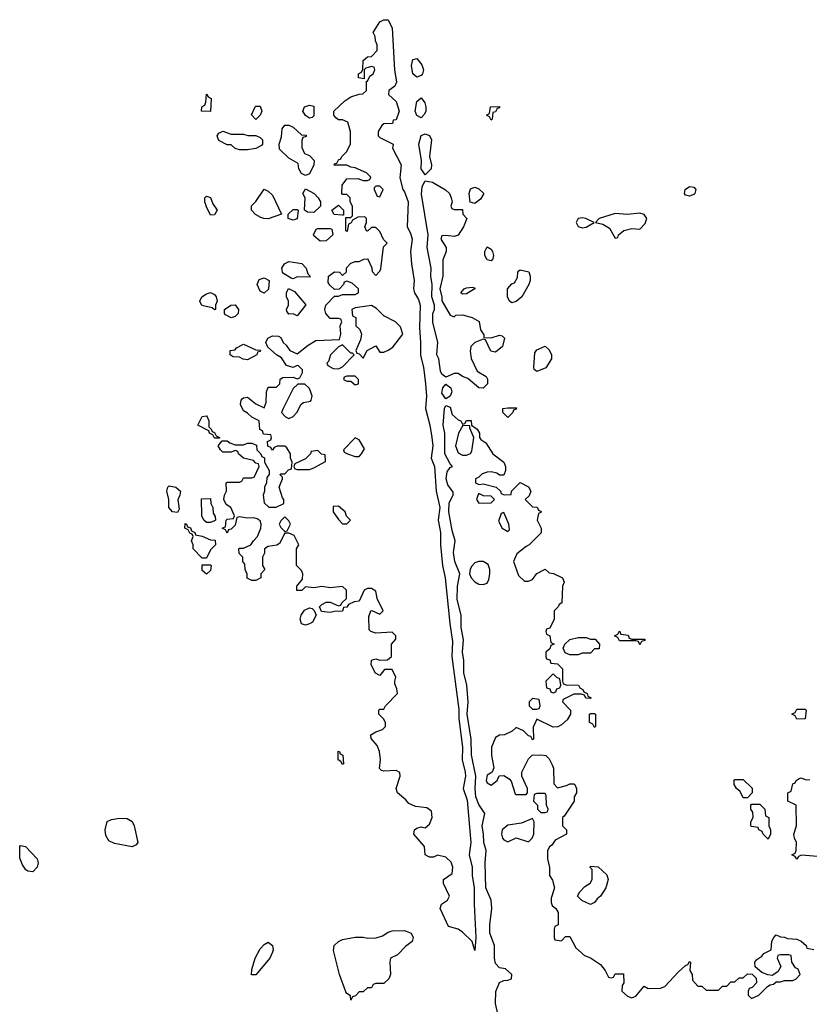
# Model space of a CAD drawing. Header units: inches. Extents: x 2601469 to 2753575, y 449403 to 582909.
# Tile 291 of 350: x 2663366 to 2667190, y 533146 to 537912. Entities that reach past the tile are written whole.
import ezdxf

# ---------------------------------------------------------------- set-up
doc = ezdxf.new("R2010")
doc.units = ezdxf.units.IN
doc.header["$MEASUREMENT"] = 0
doc.layers.add('C6563', color=7, linetype='Continuous')

msp = doc.modelspace()

# ---------------------------------------------------------------- linework, layer by layer
at = {"layer": 'C6563', "color": 4}
for points, elevation in [([(2665570, 533406), (2665558, 533450), (2665510, 533495.3), (2665490, 533509), (2665443.2, 533523.2), (2665402, 533610), (2665408.7, 533630), (2665438, 533650), (2665448, 533670), (2665418, 533730), (2665418, 533750), (2665460.4, 533779.6), (2665464, 533810), (2665454.8, 533834.8), (2665430, 533859), (2665390, 533868), (2665370, 533858), (2665350, 533858), (2665328.9, 533868.9), (2665326, 533910), (2665275.3, 533970), (2665278, 533990), (2665290, 533998), (2665310, 534004.7), (2665330, 534001), (2665350, 534018), (2665364, 534050), (2665360.4, 534080.4), (2665337.2, 534097.2), (2665283.1, 534103.1), (2665250, 534118), (2665236.5, 534136.5), (2665195.3, 534170), (2665188.7, 534190), (2665208, 534250), (2665207.3, 534267.3), (2665190, 534278), (2665130, 534275.3), (2665118, 534278), (2665108, 534288), (2665114, 534330), (2665108.7, 534370), (2665098, 534398), (2665068, 534432), (2665066, 534450), (2665090, 534464.7), (2665123.1, 534476.9), (2665138, 534490), (2665138, 534510), (2665128.4, 534528.4), (2665106, 534550), (2665106, 534570), (2665110, 534574), (2665130, 534574), (2665138, 534590), (2665195.3, 534650), (2665193.2, 534673.2), (2665183.1, 534696.9), (2665182, 534710), (2665188, 534730), (2665170, 534766), (2665132.7, 534767.3), (2665110, 534738), (2665088.9, 534748.9), (2665068, 534790), (2665070, 534812), (2665090, 534818), (2665110, 534812), (2665147.3, 534812.7), (2665166, 534830), (2665166, 534890), (2665187.3, 534912.7), (2665188, 534930), (2665170, 534948), (2665090, 534942), (2665066, 534950), (2665058, 534958), (2665056.4, 535023.6), (2665066, 535050), (2665071.6, 535051.6), (2665110, 535034), (2665126, 535050), (2665098, 535110), (2665090, 535146), (2665070, 535158), (2665050, 535158), (2665034, 535150), (2665010, 535098), (2664985.4, 535094.6), (2664958, 535082), (2664950, 535068), (2664934, 535066), (2664930, 535048.7), (2664890, 535048), (2664870, 535042), (2664828, 535048), (2664818, 535070), (2664830, 535082), (2664850, 535092), (2664870, 535092), (2664910, 535074), (2664922, 535078), (2664926, 535090), (2664948, 535110), (2664948, 535150), (2664930, 535168), (2664870, 535162), (2664830, 535168.7), (2664790, 535162), (2664750, 535166), (2664731.6, 535148.4), (2664708.9, 535148.9), (2664708, 535170), (2664736.4, 535203.6), (2664738, 535230), (2664730, 535246), (2664706, 535270), (2664706, 535350), (2664718, 535370), (2664694.6, 535414.6), (2664670, 535426), (2664650, 535426), (2664623.6, 535376.4), (2664611.6, 535368.4), (2664570, 535362), (2664552, 535350), (2664552, 535330), (2664542, 535310), (2664542, 535270), (2664554, 535250), (2664534, 535230), (2664534, 535210), (2664510, 535198), (2664490, 535198), (2664468.4, 535208.4), (2664467.3, 535227.3), (2664458, 535250), (2664456.4, 535276.4), (2664446, 535290), (2664446, 535310), (2664428.4, 535328.4), (2664428, 535350), (2664430, 535354), (2664450, 535354), (2664486, 535370), (2664498, 535390), (2664518, 535410), (2664534, 535450), (2664535.3, 535470), (2664530, 535486), (2664516.4, 535496.4), (2664500.4, 535500.4), (2664470, 535499), (2664430, 535506), (2664418, 535502), (2664410, 535466), (2664390, 535446), (2664378, 535442), (2664370, 535426), (2664362, 535442), (2664346, 535450), (2664362, 535458), (2664366, 535490), (2664370, 535494), (2664402, 535498), (2664406, 535510), (2664388, 535550), (2664365.2, 535565.2), (2664355.3, 535590), (2664358, 535610), (2664368, 535630), (2664366, 535670), (2664370, 535674), (2664430, 535674), (2664442, 535678), (2664450, 535694), (2664490, 535694), (2664502, 535698), (2664526, 535750), (2664522, 535762), (2664510, 535766), (2664498, 535778), (2664449.1, 535789.1), (2664426, 535810), (2664422, 535822), (2664410, 535826), (2664390, 535818), (2664350, 535818), (2664338, 535830), (2664328, 535850), (2664346, 535874), (2664370, 535874), (2664383.6, 535863.6), (2664410, 535854), (2664450, 535854), (2664470, 535862), (2664490, 535862), (2664512.7, 535852.7), (2664514, 535830), (2664532.7, 535812.7), (2664538, 535798), (2664551.6, 535791.6), (2664552, 535770), (2664574, 535730), (2664574, 535710), (2664563.6, 535696.4), (2664562, 535670), (2664552, 535650), (2664552, 535630), (2664544.7, 535610), (2664550, 535574), (2664572.7, 535552.7), (2664607.3, 535552.7), (2664646, 535570), (2664646, 535590), (2664638, 535598), (2664622, 535650), (2664638, 535690), (2664638, 535698), (2664626, 535710), (2664630, 535714), (2664650, 535714), (2664667.3, 535732.7), (2664682, 535738), (2664686, 535770), (2664678, 535790), (2664678, 535810), (2664660.4, 535840.4), (2664650, 535848), (2664612.7, 535847.3), (2664598, 535842), (2664590, 535828), (2664582, 535842), (2664567.3, 535847.3), (2664566, 535870), (2664582, 535878), (2664586, 535890), (2664582, 535902), (2664546, 535906), (2664542, 535922), (2664528.4, 535928.4), (2664526, 535970), (2664490, 535988), (2664470, 536008), (2664450, 536018), (2664435.3, 536050), (2664438, 536070), (2664443.1, 536076.9), (2664450, 536082), (2664470, 536084.7), (2664510, 536052), (2664550, 536034), (2664560.4, 536059.6), (2664562, 536110), (2664570, 536134), (2664610, 536134), (2664626, 536150), (2664627.3, 536172.7), (2664640.4, 536179.6), (2664690, 536182), (2664710, 536174), (2664722, 536178), (2664736.4, 536203.6), (2664736.4, 536216.4), (2664716.4, 536236.4), (2664710, 536238), (2664690, 536228), (2664658, 536238), (2664634.6, 536274.6), (2664609.1, 536289.1), (2664567.3, 536327.3), (2664558, 536350), (2664568, 536370), (2664590, 536382), (2664619.6, 536379.6), (2664630, 536374), (2664642, 536350), (2664656.9, 536336.9), (2664674, 536310), (2664710, 536294), (2664762.7, 536337.3), (2664800.4, 536359.6), (2664915.3, 536364.7), (2664922, 536390), (2664918, 536430), (2664926, 536450), (2664922, 536462), (2664910, 536466), (2664870, 536466), (2664849, 536490), (2664844, 536510), (2664848, 536530), (2664890, 536574), (2664910, 536574), (2664930, 536582), (2664990, 536582), (2665006, 536590), (2665006, 536610), (2664976.4, 536636.4), (2664950, 536646), (2664938, 536642), (2664934, 536630), (2664912.7, 536607.3), (2664890, 536606), (2664867.3, 536627.3), (2664860.4, 536640.4), (2664862, 536670), (2664890, 536691), (2664914, 536690), (2664930, 536674), (2664948, 536692), (2664949.1, 536710.9), (2664970, 536734), (2664990, 536742), (2665010, 536742), (2665032.7, 536752.7), (2665050, 536754), (2665054, 536750), (2665071.6, 536711.6), (2665072.7, 536692.7), (2665090, 536674), (2665110, 536694), (2665114.6, 536705.4), (2665128, 536812), (2665146, 536830), (2665127.3, 536847.3), (2665110, 536886), (2665090, 536906), (2665070, 536906), (2665050, 536888), (2665046, 536890), (2665038, 536910), (2665046, 536930), (2665046, 536950), (2665038, 536958), (2665003.6, 536956.4), (2664978, 536942), (2664972, 536928), (2664958, 536922), (2664952.7, 536887.3), (2664946, 536890), (2664946, 536954), (2664970, 536954), (2664978, 536962), (2664978, 537010), (2664966, 537030), (2664966, 537050), (2664950, 537066), (2664930, 537066), (2664926, 537070), (2664928.4, 537111.6), (2664950, 537142), (2665003.6, 537143.6), (2665030, 537134), (2665050, 537134), (2665062, 537138), (2665066, 537150), (2665046, 537170), (2664990, 537195.3), (2664970, 537198), (2664950, 537208), (2664888.4, 537208.4), (2664890, 537214), (2664902, 537218), (2664910, 537234), (2664922, 537238), (2664926, 537250), (2664948.4, 537271.6), (2664968, 537310), (2664968, 537370), (2664955.3, 537415.3), (2664930, 537428), (2664910, 537428), (2664896.4, 537436.4), (2664888, 537450), (2664888, 537470), (2664940.2, 537519.8), (2664970, 537538), (2665010, 537552), (2665027.3, 537552.7), (2665046, 537570), (2665046, 537614), (2665050, 537614), (2665062, 537638), (2665078, 537650), (2665086, 537670), (2665082, 537682), (2665070, 537686), (2665042, 537678), (2665034, 537670), (2665034, 537626), (2665006, 537630), (2665006, 537650), (2665022, 537658), (2665027.3, 537672.7), (2665030, 537714), (2665050, 537732), (2665070, 537734), (2665096.4, 537763.6), (2665098, 537790), (2665088.9, 537808.9), (2665088, 537830), (2665078, 537850), (2665110, 537902), (2665130, 537912), (2665150, 537911), (2665170.2, 537870.2), (2665180.5, 537670), (2665190.3, 537610), (2665182, 537590), (2665154, 537570), (2665152, 537550), (2665190, 537516), (2665203, 537470), (2665190, 537428), (2665174, 537426), (2665171.1, 537408.9), (2665130, 537408), (2665119.6, 537400.4), (2665102, 537370), (2665102, 537350), (2665110, 537342), (2665174, 537310), (2665172, 537290), (2665214, 537210), (2665207.1, 537147.1), (2665221, 537090), (2665230, 537078), (2665248, 537030), (2665242.8, 536910), (2665259.4, 536879.4), (2665267.2, 536850), (2665258, 536790), (2665262.8, 536730), (2665276.4, 536650), (2665273, 536610), (2665278, 536590), (2665297.6, 536557.6), (2665304.9, 536530), (2665301.6, 536421.6), (2665307.7, 536350), (2665306.8, 536286.8), (2665321.6, 536230), (2665332, 536150), (2665335.8, 536090), (2665330.5, 536030), (2665352.4, 535950), (2665362.4, 535890), (2665366.7, 535850), (2665359.3, 535790), (2665374.9, 535750), (2665382.4, 535630), (2665400.3, 535550), (2665392.4, 535490), (2665403.8, 535430), (2665404.4, 535370), (2665414, 535270), (2665426.7, 535210), (2665448.5, 534990), (2665462, 534902), (2665458.4, 534830), (2665492.5, 534572.5), (2665493, 534530), (2665510.5, 534390), (2665508.5, 534330), (2665522.6, 534270), (2665524.2, 534250), (2665513, 534190), (2665533.7, 534133.7), (2665550.3, 533930), (2665543.1, 533870), (2665556.5, 533810), (2665557.6, 533770), (2665567, 533710), (2665566.4, 533630), (2665574.9, 533470)], 12), ([(2665290, 537634), (2665269.8, 537649.8), (2665262.7, 537690), (2665270, 537718.8), (2665290, 537724), (2665313.7, 537693.7), (2665321.6, 537670), (2665317.3, 537650), (2665310, 537641.2)], 12), ([(2664290, 537468), (2664246, 537470), (2664248, 537490), (2664262, 537498), (2664267.3, 537512.7), (2664270, 537552), (2664278, 537538), (2664294, 537530)], 12), ([(2665310, 537437.6), (2665290, 537447.6), (2665281, 537470), (2665290, 537516), (2665310, 537534), (2665327.3, 537510), (2665333.4, 537490), (2665333, 537470), (2665326, 537454)], 12), ([(2664510, 537428.7), (2664488.9, 537451.1), (2664506, 537490), (2664510, 537494), (2664530, 537494), (2664538, 537470), (2664530.9, 537449.1)], 12), ([(2664770, 537435.3), (2664750, 537448), (2664738, 537470), (2664746, 537490), (2664770, 537498), (2664790, 537494), (2664790, 537446), (2664782, 537438)], 12), ([(2665650, 537426), (2665642, 537442), (2665626, 537450), (2665642, 537458), (2665646, 537490), (2665690, 537492), (2665690, 537486), (2665678, 537482), (2665670, 537466), (2665658, 537462), (2665654, 537430)], 12), ([(2664390, 537358), (2664450, 537358), (2664471.6, 537351.6), (2664510, 537351.3), (2664530, 537342), (2664542, 537330), (2664542, 537310), (2664536.9, 537303.1), (2664510, 537288.7), (2664470, 537282), (2664430, 537282), (2664408.9, 537288.9), (2664390, 537306), (2664370, 537306), (2664330, 537328), (2664322, 537350), (2664330, 537362), (2664350, 537372)], 12), ([(2664750, 537158), (2664730, 537168), (2664718, 537190), (2664715.3, 537215.3), (2664670, 537242), (2664624.7, 537284.7), (2664622, 537310), (2664634.6, 537345.4), (2664636.4, 537383.6), (2664650, 537402), (2664670, 537402), (2664691.1, 537391.1), (2664730, 537354), (2664752.7, 537352.7), (2664752.7, 537347.3), (2664738, 537342), (2664732.7, 537327.3), (2664732.7, 537292.7), (2664744.7, 537264.7), (2664770, 537254), (2664792, 537230), (2664791.1, 537208.9), (2664770, 537166)], 12), ([(2665330, 537161.2), (2665309.7, 537190), (2665312.3, 537230), (2665298.5, 537310), (2665310, 537350.8), (2665330, 537359.1), (2665350.7, 537350.7), (2665360.7, 537330), (2665350.6, 537250), (2665360.7, 537210), (2665359.1, 537190)], 12), ([(2665470, 536994), (2665510, 536994), (2665512, 536970), (2665532, 536950), (2665516, 536910), (2665490, 536868.7), (2665470, 536862), (2665430, 536868), (2665410, 536866), (2665406, 536850), (2665431.3, 536810), (2665431.3, 536790), (2665416, 536750), (2665414.8, 536670), (2665400.4, 536610), (2665411.1, 536568.9), (2665411.1, 536551.1), (2665450, 536482), (2665470, 536474), (2665478, 536482), (2665510, 536484), (2665558, 536470), (2665590.7, 536450.7), (2665598, 536410), (2665614, 536386), (2665614, 536374), (2665650, 536371.3), (2665690, 536384.7), (2665702, 536382), (2665714, 536370), (2665704.7, 536330), (2665670, 536302), (2665647.3, 536307.3), (2665622, 536362), (2665610, 536366), (2665570, 536348.7), (2665551.3, 536330), (2665546.8, 536306.8), (2665552.7, 536272.7), (2665582, 536210), (2665624.7, 536184.7), (2665631.6, 536171.6), (2665632, 536150), (2665610, 536129), (2665589.3, 536129.3), (2665536, 536176), (2665510, 536185.2), (2665490, 536199), (2665470, 536199), (2665430, 536181.2), (2665410, 536196), (2665403.5, 536210), (2665395.1, 536270), (2665386.9, 536290), (2665391.8, 536351.8), (2665367, 536447), (2665366.4, 536490), (2665374.5, 536510), (2665375.1, 536530), (2665361.3, 536570), (2665364.2, 536630), (2665356.9, 536670), (2665358.7, 536710), (2665339.8, 536810), (2665344.2, 536870), (2665311.8, 537068.2), (2665315.8, 537104.2), (2665330, 537131.3), (2665365.8, 537125.8), (2665428.4, 537088.4), (2665446.8, 537070), (2665456, 537050), (2665461, 537030), (2665454, 537010), (2665458, 536998)], 12), ([(2664570, 536948.7), (2664548.9, 536948.9), (2664534.6, 536954.6), (2664508.7, 536968.7), (2664488, 536990), (2664488.4, 537011.6), (2664510, 537032), (2664550, 537091), (2664570, 537082), (2664590, 537062), (2664634, 536970)], 12), ([(2664790, 536978), (2664760.4, 536980.4), (2664746, 536990), (2664748, 537050), (2664738, 537070), (2664750, 537094), (2664792, 537070), (2664812, 537050), (2664822, 537030), (2664822, 537010)], 12), ([(2665110, 537106), (2665090, 537106), (2665082, 537098), (2665082, 537090), (2665098, 537058), (2665110, 537054), (2665126, 537090)], 12), ([(2665570, 537022), (2665548, 537028), (2665542, 537070), (2665550, 537094), (2665570, 537102), (2665590, 537094), (2665614, 537070), (2665596.9, 537043.1)], 12), ([(2666610, 537057.2), (2666590, 537062), (2666585.2, 537070), (2666589.5, 537090.5), (2666610, 537104), (2666630, 537101), (2666641, 537090), (2666636, 537070), (2666630, 537065.2)], 12), ([(2664290, 536966), (2664270, 537006), (2664262, 537030), (2664262, 537050), (2664270, 537058), (2664290.7, 537050.7), (2664301, 537021), (2664322, 536990), (2664310, 536968)], 12), ([(2664690, 536942), (2664666, 536950), (2664666, 536970), (2664690, 536994), (2664710, 536994), (2664714, 536990), (2664710, 536948)], 12), ([(2664930, 536966), (2664888.4, 536968.4), (2664878, 536990), (2664910, 537014), (2664934, 536990), (2664934, 536966)], 12), ([(2666090, 536953), (2666070, 536949), (2666060.5, 536930), (2666070, 536911), (2666090, 536903.8), (2666110, 536907.7), (2666148, 536930), (2666108, 536950)], 16), ([(2666370, 536975.6), (2666310, 536969.4), (2666250, 536974.3), (2666172, 536950), (2666154, 536930), (2666190, 536922.8), (2666222.8, 536902.8), (2666250, 536854), (2666262, 536858), (2666266, 536870), (2666291.6, 536891.6), (2666330, 536901), (2666370, 536898), (2666394.5, 536925.5), (2666400.2, 536939.8), (2666402.7, 536950), (2666390, 536969)], 16), ([(2664820.4, 536840.4), (2664790, 536866), (2664788.7, 536871.3), (2664802, 536898), (2664810, 536902), (2664870, 536902), (2664878, 536898), (2664882, 536870), (2664850, 536842)], 12), ([(2665650, 536744), (2665630, 536749), (2665619, 536770), (2665619, 536790), (2665630, 536812), (2665650, 536802), (2665656, 536790), (2665661, 536770), (2665656, 536750)], 12), ([(2664770, 536666), (2664710, 536668), (2664690, 536658), (2664680.4, 536660.4), (2664643.1, 536683.1), (2664638, 536690), (2664635.3, 536710), (2664648, 536730), (2664670, 536741), (2664731.6, 536731.6), (2664754, 536710), (2664762, 536682), (2664772, 536670)], 12), ([(2665750, 536542), (2665738, 536550), (2665728, 536570), (2665728, 536610), (2665750, 536634), (2665762, 536638), (2665776.4, 536663.6), (2665778, 536690), (2665783.1, 536696.9), (2665790, 536702), (2665831, 536691), (2665838, 536670), (2665838, 536650), (2665831.3, 536630), (2665798, 536570), (2665770, 536548.7)], 12), ([(2664550, 536588), (2664530, 536598), (2664515.3, 536630), (2664525.6, 536654.4), (2664550, 536662), (2664574, 536650), (2664571.6, 536608.4)], 12), ([(2664710, 536478), (2664690, 536488), (2664670, 536486), (2664660.4, 536500.4), (2664658, 536510), (2664668, 536530), (2664668, 536550), (2664658, 536570), (2664658, 536590), (2664668.4, 536611.6), (2664696.9, 536596.9), (2664752, 536532)], 12), ([(2665510, 536584), (2665502, 536590), (2665518, 536610), (2665530, 536614.8), (2665558, 536618), (2665570, 536614), (2665570.8, 536609.2), (2665530, 536585.2)], 12), ([(2664310, 536508), (2664298, 536518), (2664248.7, 536528.7), (2664238, 536550), (2664248, 536570), (2664270, 536584.7), (2664289.3, 536590.7), (2664310, 536582), (2664318, 536570), (2664322, 536550), (2664314, 536530), (2664314, 536510)], 12), ([(2664390, 536468.7), (2664363.1, 536483.1), (2664358, 536490), (2664358, 536510), (2664389.3, 536530.7), (2664410, 536531.3), (2664426, 536510), (2664424.7, 536490), (2664410, 536475.3)], 12), ([(2665070, 536528), (2664990, 536518), (2664974, 536510), (2664978, 536478), (2664994, 536470), (2664994, 536430), (2665012.7, 536412.7), (2665022, 536390), (2665016.9, 536363.1), (2664994, 536310), (2664998, 536298), (2665010, 536294), (2665030, 536274), (2665048.7, 536311.3), (2665090, 536334), (2665110, 536302), (2665130, 536302), (2665150, 536312), (2665172.9, 536327.1), (2665222, 536390), (2665210, 536426), (2665186, 536450), (2665130, 536478), (2665094.6, 536514.6)], 12), ([(2664470, 536266), (2664448.9, 536268.9), (2664430, 536278), (2664400.4, 536280.4), (2664386, 536290), (2664386, 536310), (2664410, 536314), (2664416.4, 536323.6), (2664450, 536342), (2664510, 536314), (2664532.7, 536312.7), (2664530, 536306), (2664518, 536302), (2664514, 536290)], 12), ([(2664930, 536338), (2664910, 536328.7), (2664871.3, 536290), (2664862, 536258), (2664854, 536250), (2664858, 536238), (2664883.6, 536223.6), (2664910, 536222), (2664930, 536232), (2664986, 536290), (2664978, 536298), (2664970, 536298)], 12), ([(2665870, 536208.7), (2665858, 536218), (2665855.3, 536230), (2665860.4, 536299.6), (2665870, 536314), (2665910, 536332), (2665930, 536314), (2665942, 536290), (2665942, 536270), (2665913.7, 536226.3)], 12), ([(2664990, 536186), (2664950, 536186), (2664938, 536182), (2664934, 536170), (2664950, 536162), (2664970, 536162), (2664990, 536144.7), (2665006, 536150), (2665006, 536170)], 12), ([(2664747.3, 536147.3), (2664712.7, 536147.3), (2664690, 536126), (2664642, 536030), (2664634, 536010), (2664654, 535990), (2664670, 535982), (2664690, 535992), (2664708, 536010), (2664728.9, 536051.1), (2664741.2, 536058.8), (2664774.6, 536065.4), (2664778, 536070), (2664782, 536090), (2664774.6, 536114.6), (2664768.4, 536128.4)], 12), ([(2665430, 536077.2), (2665410, 536104), (2665415.1, 536130), (2665430, 536147.3), (2665453.4, 536130), (2665458.4, 536110), (2665450, 536089)], 12), ([(2665730, 535986), (2665706, 536010), (2665706, 536030), (2665730, 536034), (2665772.7, 536032.7), (2665770, 536026), (2665758, 536022), (2665754, 536010)], 12), ([(2664310, 535886), (2664302, 535902), (2664286, 535910), (2664282, 535922), (2664228.9, 535948.9), (2664250, 535992), (2664270, 535994), (2664274, 535990), (2664282, 535970), (2664282, 535942), (2664294, 535930), (2664298, 535918), (2664310, 535914), (2664318, 535898), (2664334, 535890), (2664334, 535886), (2664330, 535886)], 12), ([(2665512.7, 535947.3), (2665491, 535910), (2665476.3, 535850), (2665490, 535816), (2665510, 535804.7), (2665530, 535804.7), (2665548.4, 535811.6), (2665556.4, 535823.6), (2665566, 535890), (2665546, 535934), (2665546, 535946)], 12), ([(2664990, 535888), (2664934, 535830), (2664938, 535818), (2664954, 535810), (2664990, 535798), (2665010, 535798), (2665022, 535810), (2665035.3, 535835.3), (2665010, 535878)], 12), ([(2664810, 535826), (2664778, 535822), (2664774, 535810), (2664750, 535786), (2664698, 535762), (2664694, 535750), (2664698, 535738), (2664710, 535734), (2664770, 535734), (2664790, 535742), (2664847.3, 535772.7), (2664846, 535806), (2664828.4, 535808.4)], 12), ([(2664130, 535526), (2664106, 535530), (2664088, 535550), (2664088, 535590), (2664079, 535630), (2664084, 535650), (2664090, 535656), (2664122, 535650), (2664144.7, 535630), (2664142, 535610), (2664131.6, 535588.4), (2664138, 535542)], 12), ([(2665590, 535618), (2665586, 535614), (2665578, 535590), (2665590, 535572), (2665650, 535574), (2665666, 535590), (2665650, 535606), (2665612.7, 535607.3)], 12), ([(2664270, 535478), (2664258, 535490), (2664248, 535510), (2664247.3, 535592.7), (2664290, 535594), (2664292, 535570), (2664302, 535550), (2664303.6, 535523.6), (2664312.7, 535507.3), (2664314, 535490), (2664310, 535486), (2664290, 535478)], 12), ([(2664910, 535558), (2664884.7, 535555.3), (2664884.7, 535530), (2664910, 535492), (2664930, 535472), (2664950, 535472), (2664968, 535490), (2664948.7, 535508.7), (2664942, 535530)], 12), ([(2665710, 535526), (2665698, 535522), (2665685.4, 535485.4), (2665702, 535450), (2665730, 535434), (2665738, 535442), (2665735.3, 535470)], 12), ([(2664250, 535306), (2664206, 535350), (2664206, 535370), (2664198, 535390), (2664206, 535410), (2664202, 535422), (2664190, 535426), (2664182, 535442), (2664166, 535450), (2664167.3, 535472.7), (2664174, 535470), (2664178, 535458), (2664192.7, 535452.7), (2664198, 535438), (2664214, 535430), (2664218, 535418), (2664250, 535412), (2664290, 535394), (2664312.7, 535392.7), (2664314, 535370), (2664290, 535346), (2664270, 535306)], 12), ([(2664650, 535506), (2664630, 535486), (2664622, 535470), (2664630, 535454), (2664650, 535434), (2664662, 535438), (2664678, 535470), (2664670, 535486)], 12), ([(2664270, 535228), (2664250, 535246), (2664250, 535274), (2664290, 535274), (2664294, 535270), (2664290, 535246)], 12), ([(2665590, 535289.5), (2665570, 535282.7), (2665554.2, 535265.8), (2665547.7, 535250), (2665543.8, 535230), (2665552.7, 535210), (2665570, 535190.5), (2665590, 535179.1), (2665610, 535177.3), (2665630, 535184.7), (2665638, 535202), (2665642.7, 535230), (2665642.7, 535250), (2665634.5, 535274.5), (2665610, 535289.4)], 12), ([(2664750, 534982), (2664730, 534988), (2664724, 535010), (2664729, 535030), (2664745.6, 535054.4), (2664770, 535064.7), (2664782, 535062), (2664792.7, 535052.7), (2664802, 535030), (2664783.6, 534996.4), (2664770, 534988)], 12), ([(2666370, 534886), (2666362, 534902), (2666350, 534906), (2666270, 534906), (2666262, 534922), (2666246, 534930), (2666262, 534938), (2666270, 534954), (2666278, 534938), (2666312.7, 534932.7), (2666318, 534918), (2666330, 534914), (2666392.7, 534912.7), (2666392.7, 534907.3), (2666378, 534902)], 12), ([(2666030, 534838), (2666007.3, 534847.3), (2665998, 534870), (2666006, 534890), (2666030, 534912), (2666070, 534922), (2666110, 534922), (2666130, 534914), (2666152.7, 534912.7), (2666174, 534890), (2666172.7, 534867.3), (2666150, 534866), (2666130, 534846), (2666090, 534846), (2666070, 534838)], 12), ([(2665950, 534746), (2665914, 534710), (2665918, 534678), (2665932.7, 534672.7), (2665938, 534658), (2665950, 534654), (2665962, 534658), (2665967.3, 534672.7), (2665982, 534678), (2665986, 534690), (2665982, 534722), (2665967.3, 534727.3)], 12), ([(2665850, 534626), (2665834, 534610), (2665834, 534590), (2665850, 534574), (2665870, 534574), (2665882, 534578), (2665886, 534590), (2665882, 534622)], 12), ([(2667130, 534526), (2667122, 534542), (2667106, 534550), (2667122, 534558), (2667130, 534574), (2667170, 534574), (2667174, 534570), (2667170, 534528)], 12), ([(2666150, 534486), (2666142, 534502), (2666126, 534510), (2666126, 534550), (2666130, 534554), (2666150, 534554), (2666154, 534550), (2666154, 534490)], 12), ([(2664930, 534306), (2664922, 534322), (2664908, 534330), (2664908.4, 534371.6), (2664914, 534370), (2664918, 534358), (2664931.6, 534351.6), (2664934, 534310)], 12), ([(2666870, 534146), (2666855.3, 534175.3), (2666838, 534190), (2666826, 534210), (2666826, 534230), (2666830, 534234), (2666870, 534234), (2666912.7, 534192.7), (2666914, 534170), (2666890, 534146)], 12), ([(2665910, 534166), (2665870, 534166), (2665858, 534162), (2665854, 534130), (2665874, 534110), (2665874, 534090), (2665890, 534074), (2665910, 534074), (2665922, 534078), (2665926, 534090), (2665918, 534110), (2665916.4, 534156.4)], 12), ([(2666990, 533946), (2666966, 533970), (2666962, 533982), (2666946, 533990), (2666942, 534002), (2666910, 534006), (2666906, 534010), (2666906, 534030), (2666918, 534050), (2666916.4, 534076.4), (2666906, 534090), (2666906, 534110), (2666910, 534114), (2666950, 534114), (2666974, 534090), (2666978, 534058), (2666994, 534050), (2666994, 534010), (2667002, 533990), (2667002, 533970)], 12), ([(2663910, 533909), (2663824.7, 533924.7), (2663797.2, 533937.2), (2663783.2, 533963.2), (2663779.3, 533990), (2663789.5, 534030.5), (2663810, 534040.7), (2663850, 534046.8), (2663886, 534046), (2663910, 534031.3), (2663921, 534010), (2663938, 533930), (2663930, 533918)], 12), ([(2665850, 534046), (2665796.9, 534023.1), (2665730, 534013.2), (2665702.8, 533990), (2665698.8, 533970), (2665704.7, 533950), (2665710, 533942), (2665730, 533932), (2665770, 533951.3), (2665830, 533932), (2665848, 533950), (2665855.3, 533970), (2665858, 534030)], 12), ([(2663430, 533788), (2663406, 533790), (2663396.4, 533796.4), (2663380.4, 533820.4), (2663367.3, 533852.7), (2663366, 533910), (2663370, 533914), (2663394, 533910), (2663451.3, 533850), (2663456, 533830), (2663451.3, 533810)], 12), ([(2666130, 533628.7), (2666089.1, 533649.1), (2666068, 533670), (2666078, 533690), (2666103.1, 533716.9), (2666128.4, 533731.6), (2666138, 533750), (2666138, 533798), (2666128.4, 533808.4), (2666130, 533814), (2666168, 533812), (2666210, 533772), (2666216, 533750), (2666204.7, 533710), (2666178, 533670), (2666162.8, 533657.2), (2666150, 533638)], 12), ([(2664970, 533166), (2664967.3, 533187.3), (2664950, 533198), (2664945.6, 533205.6), (2664914, 533290), (2664886.3, 533406.3), (2664889.6, 533430.4), (2664909.2, 533450), (2664930, 533460.5), (2664990, 533470.5), (2665030, 533470.4), (2665050, 533465.5), (2665092, 533468), (2665122.9, 533477.1), (2665150, 533496), (2665170, 533501), (2665230, 533502.8), (2665262, 533490), (2665271, 533470), (2665266, 533450), (2665233.7, 533426.3), (2665195.3, 533384.7), (2665162, 533370), (2665158, 533350), (2665162, 533290), (2665154, 533270), (2665130, 533246), (2665090, 533246), (2665078, 533242), (2665070, 533226), (2665050, 533226), (2665030, 533206), (2665010, 533206), (2664992.7, 533187.3), (2664978, 533182)], 12), ([(2664488.7, 533288.7), (2664490, 533314), (2664506, 533370), (2664530, 533414.8), (2664550, 533436), (2664570, 533446), (2664590.6, 533430.6), (2664594, 533410), (2664590, 533398), (2664577.3, 533370), (2664510, 533289)], 12)]:
    msp.add_lwpolyline(points, close=True, dxfattribs=dict(at, elevation=elevation))
at = {"layer": 'C6563', "color": 4, "elevation": 12}
for points in [[(2665692.3, 533050), (2665669.7, 533150), (2665671.9, 533208.1), (2665690, 533251), (2665710, 533262), (2665730, 533262.8), (2665748, 533270), (2665748.7, 533290), (2665718.4, 533318.4), (2665690, 533322.7), (2665670, 533344), (2665665.1, 533370), (2665665.1, 533430), (2665643.1, 533490), (2665642.3, 533530), (2665653.2, 533610), (2665649.6, 533650), (2665623.9, 533710), (2665619.7, 533830), (2665625.1, 533890), (2665614, 533930), (2665612.7, 533970), (2665605.1, 534010), (2665619.3, 534070), (2665590, 534112.7), (2665575.8, 534150), (2665571.5, 534190), (2665574.5, 534250), (2665554.1, 534354.1), (2665553, 534430), (2665533.3, 534550), (2665538.7, 534610), (2665531.3, 534690), (2665517.6, 534750), (2665516.9, 534810), (2665511.1, 534850), (2665514.7, 534910), (2665503.6, 534970), (2665503.6, 535030), (2665485.3, 535105.3), (2665486.9, 535170), (2665497, 535230), (2665472.8, 535290), (2665466.9, 535333.1), (2665474.5, 535390), (2665459.8, 535439.8), (2665444.4, 535530), (2665446, 535574), (2665466, 535610), (2665465.6, 535625.6), (2665440, 535660), (2665432.1, 535690), (2665436.4, 535723.6), (2665450, 535744.9), (2665462, 535750), (2665450, 535762), (2665425.4, 535810), (2665425.6, 535910), (2665416.9, 535950), (2665423.7, 536030), (2665430, 536044.7), (2665450, 536036), (2665461.1, 536001.1), (2665490, 535974.8), (2665502, 535970), (2665510, 535954), (2665522, 535958), (2665530, 535972), (2665552.7, 535972.7), (2665554, 535950), (2665582, 535930), (2665592, 535910), (2665592, 535890), (2665599.6, 535879.6), (2665623.6, 535863.6), (2665658, 535810), (2665711, 535770), (2665718, 535750), (2665718, 535730), (2665710, 535708), (2665690, 535708), (2665677.2, 535717.2), (2665650, 535724), (2665630, 535722), (2665606, 535714), (2665590, 535698), (2665574, 535690), (2665574, 535670), (2665590, 535662), (2665610, 535664.7), (2665674, 535650), (2665694, 535630), (2665698, 535618), (2665712.7, 535612.7), (2665746, 535614), (2665748, 535630), (2665790, 535672), (2665830, 535651.3), (2665842, 535630), (2665832.7, 535607.3), (2665814, 535590), (2665850, 535554), (2665872.7, 535552.7), (2665878, 535538), (2665891.6, 535531.6), (2665890, 535526), (2665878, 535522), (2665872, 535490), (2665891.3, 535450), (2665891.3, 535428.7), (2665834, 535370), (2665818, 535362), (2665774, 535326), (2665758, 535290), (2665782, 535222), (2665810, 535194), (2665830, 535194), (2665850, 535202), (2665870, 535232), (2665910, 535252), (2665930, 535234), (2665951.6, 535231.6), (2665994, 535210), (2666002, 535190), (2665994, 535170), (2665992, 535090), (2665978, 535082), (2665974, 535070), (2665954, 535050), (2665954, 535010), (2665932.7, 534967.3), (2665918, 534962), (2665914, 534950), (2665918, 534938), (2665934, 534930), (2665938, 534898), (2665954, 534890), (2665938, 534882), (2665932.7, 534867.3), (2665914, 534850), (2665914, 534830), (2665918, 534818), (2665932.7, 534812.7), (2665938, 534798), (2665970, 534794), (2665994, 534770), (2665994, 534710), (2665998, 534698), (2666012.7, 534692.7), (2666071.6, 534691.6), (2666078, 534678), (2666094, 534670), (2666098, 534658), (2666114, 534650), (2666118, 534638), (2666134, 534630), (2666130, 534626), (2666108.4, 534628.4), (2666102, 534642), (2666087.3, 534647.3), (2666050, 534648), (2665998, 534622), (2665994, 534610), (2666034, 534570), (2666034, 534550), (2666016.9, 534523.1), (2665990, 534498), (2665971.6, 534488.4), (2665950, 534488), (2665870, 534526), (2665852.7, 534487.3), (2665854, 534430), (2665850, 534426), (2665842, 534442), (2665830, 534446), (2665806, 534470), (2665770, 534486), (2665751.6, 534468.4), (2665714, 534450), (2665690, 534448), (2665670, 534438), (2665650.8, 534390), (2665650.8, 534350), (2665662, 534290), (2665654, 534270), (2665630, 534255.3), (2665625.5, 534230), (2665630, 534218), (2665650, 534206.8), (2665678, 534230), (2665687.3, 534252.7), (2665710, 534254), (2665736.9, 534236.9), (2665745.4, 534225.4), (2665765.4, 534165.4), (2665770, 534162), (2665818, 534162), (2665826, 534170), (2665826, 534190), (2665798, 534250), (2665798, 534270), (2665830, 534334), (2665847.3, 534352.7), (2665890, 534354), (2665914, 534350), (2665930, 534334), (2665944.7, 534304.7), (2665951.6, 534288.4), (2665952.7, 534212.7), (2665970, 534194), (2666014.6, 534205.4), (2666030, 534214), (2666050, 534214), (2666054, 534210), (2666062, 534190), (2666062, 534170), (2666052, 534150), (2666052, 534130), (2666003.6, 534056.4), (2665994, 534050), (2665994, 534010), (2666014, 533990), (2666014, 533970), (2665959.6, 533940.4), (2665943.6, 533916.4), (2665931.6, 533908.4), (2665922, 533890), (2665922, 533850), (2665931.6, 533808.4), (2665932, 533770), (2665946.4, 533746.4), (2665956, 533710), (2665939.6, 533660.4), (2665939.6, 533639.6), (2665944.7, 533624.7), (2665962, 533610), (2665974, 533590), (2665974, 533530), (2665958, 533522), (2665954, 533510), (2665954, 533470), (2665958, 533458), (2665990, 533454), (2666010, 533474), (2666030, 533474), (2666059.6, 533419.6), (2666102, 533382), (2666130.9, 533370.9), (2666178, 533338), (2666202, 533310), (2666218, 533278), (2666230, 533274), (2666242, 533278), (2666250, 533294), (2666290, 533294), (2666292, 533250), (2666283.6, 533236.4), (2666282, 533210), (2666310, 533184.7), (2666330, 533178), (2666350, 533184.7), (2666390, 533234), (2666410, 533222), (2666470, 533224.7), (2666490, 533232), (2666556.4, 533303.6), (2666590, 533334), (2666602, 533338), (2666610, 533354), (2666614, 533350), (2666612, 533310), (2666622, 533290), (2666623.6, 533263.6), (2666650, 533234), (2666670, 533234), (2666690, 533214), (2666750, 533214), (2666770, 533234), (2666790, 533234), (2666810, 533254), (2666830, 533254), (2666850, 533274), (2666870, 533274), (2666890, 533294), (2666912.7, 533292.7), (2666932.7, 533272.7), (2666934, 533250), (2666912.7, 533227.3), (2666898, 533222), (2666894, 533210), (2666894, 533190), (2666910, 533174), (2666946, 533190), (2666987.3, 533232.7), (2667000.4, 533239.6), (2667016.4, 533243.6), (2667030, 533254), (2667050, 533254), (2667070, 533262), (2667110, 533262), (2667126, 533270), (2667146, 533290), (2667135.3, 533315.3), (2667123.1, 533323.1), (2667106, 533350), (2667102, 533382), (2667090, 533386), (2667050, 533386), (2667038, 533382), (2667034, 533370), (2667051.6, 533328.4), (2667036.9, 533303.1), (2667010, 533286), (2666988.4, 533288.4), (2666960.4, 533300.4), (2666927.3, 533327.3), (2666926, 533350), (2666936.4, 533363.6), (2666960.4, 533379.6), (2666970, 533392), (2667006, 533410), (2667009, 533451), (2667018, 533470), (2667030, 533482), (2667050, 533472), (2667070, 533471.3), (2667084.7, 533464.7), (2667130, 533462), (2667151.1, 533451.1), (2667174, 533430), (2667178, 533418), (2667211.6, 533411.6)], [(2667230, 533862), (2667152.7, 533867.3), (2667138, 533862), (2667130, 533848), (2667122, 533862), (2667106, 533870), (2667122, 533878), (2667126, 533890), (2667128, 533930), (2667118, 533950), (2667115.3, 533970), (2667128, 534010), (2667126, 534110), (2667086, 534130), (2667086, 534170), (2667102, 534178), (2667110, 534214), (2667122, 534218), (2667126, 534230), (2667140.4, 534239.6), (2667150, 534242), (2667170, 534234), (2667192.7, 534232.7)]]:
    msp.add_lwpolyline(points, dxfattribs=at)

doc.saveas('drawing.dxf')
